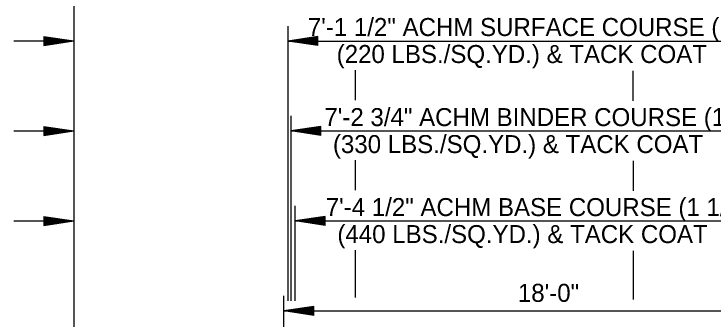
# Model space of a CAD drawing. Extents: x 2263886 to 2266026, y -3122850 to -3121850.
# Drawn here: x 2265511.56 to 2265534.88, y -3122277.73 to -3122267.57 of the extents above; entities that cross this region are included whole.
import ezdxf

# ---------------------------------------------------------------- set-up
doc = ezdxf.new("R2010")
doc.units = 0
doc.layers.add('R_Border Prem', color=7, linetype='Continuous')

msp = doc.modelspace()

# ---------------------------------------------------------------- linework, layer by layer
at = {"layer": 'R_Border Prem'}
for p, q in [((2265513.565, -3122260.962), (2265513.565, -3122278.683)), ((2265520.694, -3122267.966), (2265520.694, -3122277.133)), ((2265512.565, -3122268.312), (2265513.565, -3122268.462)), ((2265512.565, -3122268.312), (2265512.565, -3122268.612)), ((2265512.565, -3122268.337), (2265513.398, -3122268.462)), ((2265512.565, -3122268.363), (2265513.226, -3122268.462)), ((2265512.565, -3122268.388), (2265513.059, -3122268.462)), ((2265512.565, -3122268.414), (2265512.89, -3122268.462)), ((2265521.694, -3122268.316), (2265520.694, -3122268.466)), ((2265521.694, -3122268.341), (2265520.861, -3122268.466)), ((2265521.694, -3122268.366), (2265521.033, -3122268.466)), ((2265521.694, -3122268.391), (2265521.2, -3122268.466)), ((2265521.694, -3122268.417), (2265521.369, -3122268.466)), ((2265521.694, -3122268.616), (2265521.694, -3122268.316)), ((2265511.565, -3122268.462), (2265513.565, -3122268.462)), ((2265512.565, -3122268.439), (2265512.723, -3122268.462)), ((2265512.565, -3122268.612), (2265513.565, -3122268.462)), ((2265512.565, -3122268.511), (2265512.89, -3122268.462)), ((2265512.565, -3122268.562), (2265513.226, -3122268.462)), ((2265512.565, -3122268.587), (2265513.398, -3122268.462)), ((2265512.565, -3122268.537), (2265513.059, -3122268.462)), ((2265512.565, -3122268.486), (2265512.723, -3122268.462)), ((2265521.694, -3122268.616), (2265520.694, -3122268.466)), ((2265520.694, -3122268.466), (2265537.27, -3122268.466)), ((2265521.694, -3122268.591), (2265520.861, -3122268.466)), ((2265521.694, -3122268.565), (2265521.033, -3122268.466)), ((2265521.694, -3122268.54), (2265521.2, -3122268.466)), ((2265521.694, -3122268.514), (2265521.369, -3122268.466)), ((2265521.694, -3122268.442), (2265521.536, -3122268.466)), ((2265521.694, -3122268.489), (2265521.536, -3122268.466)), ((2265522.948, -3122269.437), (2265522.948, -3122270.437)), ((2265532.212, -3122270.462), (2265532.212, -3122269.462)), ((2265520.799, -3122270.966), (2265520.799, -3122277.133)), ((2265511.565, -3122271.462), (2265513.565, -3122271.462)), ((2265512.565, -3122271.312), (2265513.565, -3122271.462)), ((2265512.565, -3122271.312), (2265512.565, -3122271.612)), ((2265512.565, -3122271.337), (2265513.398, -3122271.462)), ((2265512.565, -3122271.363), (2265513.226, -3122271.462)), ((2265512.565, -3122271.388), (2265513.059, -3122271.462)), ((2265512.565, -3122271.414), (2265512.89, -3122271.462)), ((2265512.565, -3122271.439), (2265512.723, -3122271.462)), ((2265512.565, -3122271.612), (2265513.565, -3122271.462)), ((2265512.565, -3122271.511), (2265512.89, -3122271.462)), ((2265512.565, -3122271.562), (2265513.226, -3122271.462)), ((2265512.565, -3122271.587), (2265513.398, -3122271.462)), ((2265512.565, -3122271.537), (2265513.059, -3122271.462)), ((2265512.565, -3122271.486), (2265512.723, -3122271.462)), ((2265521.799, -3122271.316), (2265520.799, -3122271.466)), ((2265520.799, -3122271.466), (2265536.664, -3122271.466)), ((2265521.799, -3122271.616), (2265520.799, -3122271.466)), ((2265521.799, -3122271.341), (2265520.966, -3122271.466)), ((2265521.799, -3122271.591), (2265520.966, -3122271.466)), ((2265521.799, -3122271.366), (2265521.138, -3122271.466)), ((2265521.799, -3122271.565), (2265521.138, -3122271.466)), ((2265521.799, -3122271.391), (2265521.305, -3122271.466)), ((2265521.799, -3122271.54), (2265521.305, -3122271.466)), ((2265521.799, -3122271.417), (2265521.474, -3122271.466)), ((2265521.799, -3122271.514), (2265521.474, -3122271.466)), ((2265521.799, -3122271.442), (2265521.641, -3122271.466)), ((2265521.799, -3122271.489), (2265521.641, -3122271.466)), ((2265521.799, -3122271.616), (2265521.799, -3122271.316)), ((2265522.948, -3122272.437), (2265522.948, -3122273.437)), ((2265532.212, -3122272.462), (2265532.212, -3122273.462)), ((2265520.948, -3122277.133), (2265520.948, -3122273.966)), ((2265511.565, -3122274.462), (2265513.565, -3122274.462)), ((2265512.565, -3122274.312), (2265513.565, -3122274.462)), ((2265512.565, -3122274.312), (2265512.565, -3122274.612)), ((2265512.565, -3122274.337), (2265513.398, -3122274.462)), ((2265512.565, -3122274.363), (2265513.226, -3122274.462)), ((2265512.565, -3122274.388), (2265513.059, -3122274.462)), ((2265512.565, -3122274.414), (2265512.89, -3122274.462)), ((2265512.565, -3122274.439), (2265512.723, -3122274.462)), ((2265512.565, -3122274.612), (2265513.565, -3122274.462)), ((2265512.565, -3122274.511), (2265512.89, -3122274.462)), ((2265512.565, -3122274.562), (2265513.226, -3122274.462)), ((2265512.565, -3122274.587), (2265513.398, -3122274.462)), ((2265512.565, -3122274.537), (2265513.059, -3122274.462)), ((2265512.565, -3122274.486), (2265512.723, -3122274.462)), ((2265521.948, -3122274.316), (2265520.948, -3122274.466)), ((2265520.948, -3122274.466), (2265536.813, -3122274.466)), ((2265521.948, -3122274.616), (2265520.948, -3122274.466)), ((2265521.948, -3122274.341), (2265521.115, -3122274.466)), ((2265521.948, -3122274.591), (2265521.115, -3122274.466)), ((2265521.948, -3122274.366), (2265521.287, -3122274.466)), ((2265521.948, -3122274.565), (2265521.287, -3122274.466)), ((2265521.948, -3122274.391), (2265521.454, -3122274.466)), ((2265521.948, -3122274.54), (2265521.454, -3122274.466)), ((2265521.948, -3122274.417), (2265521.623, -3122274.466)), ((2265521.948, -3122274.514), (2265521.623, -3122274.466)), ((2265521.948, -3122274.442), (2265521.79, -3122274.466)), ((2265521.948, -3122274.489), (2265521.79, -3122274.466)), ((2265521.948, -3122274.616), (2265521.948, -3122274.316)), ((2265522.948, -3122275.437), (2265522.948, -3122277.017)), ((2265532.212, -3122275.462), (2265532.212, -3122277.084)), ((2265520.568, -3122281.934), (2265520.568, -3122276.962)), ((2265521.568, -3122277.312), (2265520.568, -3122277.462)), ((2265521.568, -3122277.612), (2265520.568, -3122277.462)), ((2265520.568, -3122277.462), (2265538.568, -3122277.462)), ((2265521.568, -3122277.337), (2265520.735, -3122277.462)), ((2265521.568, -3122277.587), (2265520.735, -3122277.462)), ((2265521.568, -3122277.363), (2265520.907, -3122277.462)), ((2265521.568, -3122277.562), (2265520.907, -3122277.462)), ((2265521.568, -3122277.388), (2265521.073, -3122277.462)), ((2265521.568, -3122277.537), (2265521.073, -3122277.462)), ((2265521.568, -3122277.413), (2265521.243, -3122277.462)), ((2265521.568, -3122277.511), (2265521.243, -3122277.462)), ((2265521.568, -3122277.439), (2265521.41, -3122277.462)), ((2265521.568, -3122277.486), (2265521.41, -3122277.462)), ((2265521.568, -3122277.612), (2265521.568, -3122277.312))]:
    msp.add_line(p, q, dxfattribs=at)

# ---------------------------------------------------------------- texts
for s, p in [('7\'-1 1/2" ACHM SURFACE COURSE (1/2")', (2265521.365, -3122268.3)), ('(220 LBS./SQ.YD.) & TACK COAT', (2265522.327, -3122269.2)), ('7\'-2 3/4" ACHM BINDER COURSE (1")', (2265521.917, -3122271.303)), ('(330 LBS./SQ.YD.) & TACK COAT', (2265522.202, -3122272.203)), ('7\'-4 1/2" ACHM BASE COURSE (1 1/2")', (2265521.962, -3122274.303)), ('(440 LBS./SQ.YD.) & TACK COAT', (2265522.351, -3122275.203)), ('18\'-0"', (2265528.37, -3122277.162))]:
    msp.add_text(s, height=0.6, dxfattribs=at).set_placement(p)

doc.saveas('drawing.dxf')
